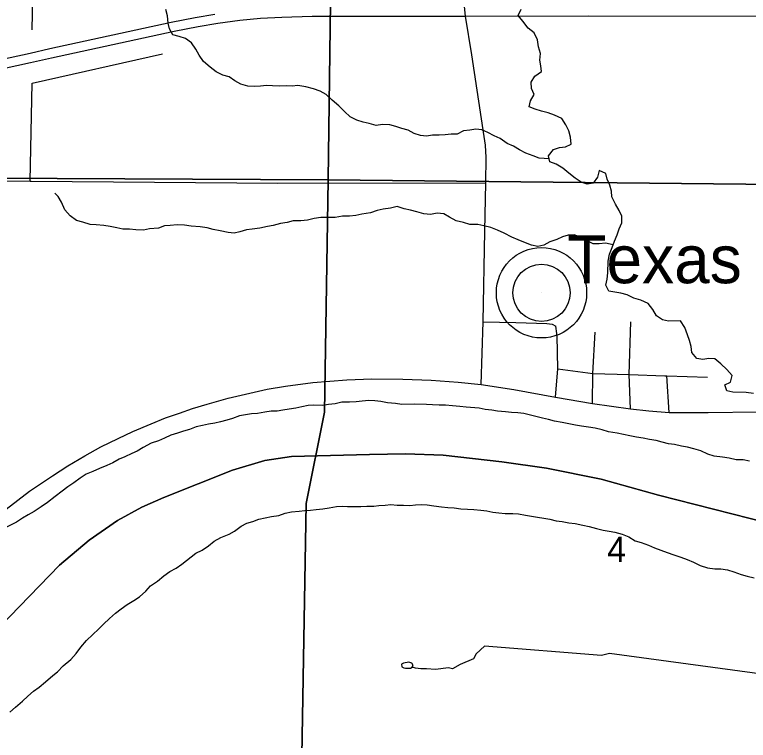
# Model space of a CAD drawing. Extents: x -6.2 to 37.4, y 0.2 to 22.2.
# Drawn here: x 7.605 to 8.209, y 19.007 to 19.604 of the extents above; entities that cross this region are included whole.
import ezdxf

# ---------------------------------------------------------------- set-up
doc = ezdxf.new("R2010")
doc.units = 0
for name, color, linetype in [('GM_X_County_Road', 7, 'Continuous'), ('GM_X_Major_River', 7, 'Continuous'), ('GM_X_Minor_Lake', 7, 'Continuous'), ('GM_X_Minor_River', 7, 'Continuous'), ('GM_X_Rail_Line', 7, 'Continuous'), ('GM_X_Section', 7, 'Continuous'), ('GM_X_Section_Text', 7, 'Continuous'), ('GM_X_Township_Road', 7, 'Continuous'), ('GM_X_Unincorporated', 7, 'Continuous'), ('GM_X_Unincorporated_Location', 7, 'Continuous'), ('GM_X_Unincorporated_Text', 7, 'Continuous'), ('GM_X_US_Route', 7, 'Continuous')]:
    doc.layers.add(name, color=color, linetype=linetype)

msp = doc.modelspace()

# ---------------------------------------------------------------- linework, layer by layer
at = {"layer": 'GM_X_County_Road'}
msp.add_line((7.99204, 19.42594), (7.99286, 19.46573), dxfattribs=at)
for points in [[(7.99286, 19.46573), (7.99303, 19.48647), (7.99248, 19.49667), (7.9914, 19.50382), (7.98125, 19.571), (7.97615, 19.60291), (7.97518, 19.61076), (7.97365, 19.62309), (7.97277, 19.62899), (7.9719, 19.63502), (7.97152, 19.64017), (7.97152, 19.64469), (7.97177, 19.6501), (7.97227, 19.6555), (7.9734, 19.66153), (7.97491, 19.66856), (7.97742, 19.67848), (7.98485, 19.70428), (7.98765, 19.71227), (7.9906, 19.72275)], [(7.11705, 19.46996), (7.34128, 19.46831), (7.61728, 19.46718), (7.61828, 19.46717)], [(7.61828, 19.46717), (7.82155, 19.4655), (7.99286, 19.46573)], [(7.98901, 19.29958), (7.9905, 19.35133), (7.99204, 19.42594)], [(7.5746, 19.17956), (7.61682, 19.2118), (7.63582, 19.22448), (7.64854, 19.23254), (7.66249, 19.24087), (7.67571, 19.24821), (7.68986, 19.25511), (7.7021, 19.26098), (7.71716, 19.26729), (7.72899, 19.27209), (7.74052, 19.27617), (7.75121, 19.27998), (7.76322, 19.28352), (7.78055, 19.28845), (7.79832, 19.29262), (7.81268, 19.29569), (7.82766, 19.29837), (7.85019, 19.30128), (7.87815, 19.30348), (7.89888, 19.30424), (7.92432, 19.30413), (7.94779, 19.30326), (7.97005, 19.30161), (7.98901, 19.29958), (8.01578, 19.29558), (8.05021, 19.28933), (8.08081, 19.28407), (8.11206, 19.27957), (8.12709, 19.27792), (8.14398, 19.27661), (8.17589, 19.2765), (8.21636, 19.27727)]]:
    msp.add_lwpolyline(points, dxfattribs=at)
at = {"layer": 'GM_X_Major_River'}
for points in [[(8.20998, 19.23657), (8.20483, 19.23764), (8.19901, 19.23768), (8.19315, 19.2391), (8.18786, 19.23975), (8.18086, 19.24062), (8.17558, 19.24222), (8.16994, 19.24515), (8.16409, 19.24676), (8.15899, 19.24797), (8.15408, 19.249), (8.14822, 19.25023), (8.14331, 19.25087), (8.13821, 19.25209), (8.13311, 19.2535), (8.12763, 19.25434), (8.12234, 19.25556), (8.11704, 19.25621), (8.11156, 19.25724), (8.10609, 19.25847), (8.10099, 19.25968), (8.09381, 19.26067), (8.08852, 19.26234), (8.08286, 19.26357), (8.07738, 19.2646), (8.0717, 19.26526), (8.06679, 19.26629), (8.06112, 19.26732), (8.05564, 19.26836), (8.0494, 19.26959), (8.0443, 19.27081), (8.0394, 19.27202), (8.03392, 19.27325), (8.0241, 19.27568), (8.01918, 19.27632), (8.01407, 19.27659), (8.00896, 19.27724), (8.00254, 19.27772), (7.9978, 19.27855), (7.99212, 19.27902), (7.98721, 19.28005), (7.97661, 19.28097), (7.9715, 19.28162), (7.96525, 19.2821), (7.95957, 19.28275), (7.95445, 19.28265), (7.94896, 19.28292), (7.94404, 19.28319), (7.93418, 19.28334), (7.92356, 19.28313), (7.91827, 19.28397), (7.91183, 19.28445), (7.90616, 19.28568), (7.90124, 19.28614), (7.89632, 19.2864), (7.891, 19.28592), (7.88587, 19.28543), (7.88037, 19.28514), (7.8743, 19.28504), (7.86859, 19.2838), (7.86327, 19.28313), (7.85814, 19.28226), (7.85113, 19.28256), (7.84638, 19.28226), (7.84125, 19.2812), (7.8363, 19.28014), (7.83079, 19.27928), (7.82565, 19.27841), (7.8209, 19.27773), (7.81597, 19.27761), (7.81065, 19.27675), (7.80476, 19.27589), (7.79963, 19.27541), (7.79469, 19.27454), (7.78993, 19.27385), (7.78421, 19.27167), (7.77945, 19.27041), (7.77431, 19.26898), (7.76954, 19.26772), (7.76435, 19.26692), (7.75927, 19.2658), (7.75414, 19.26474), (7.74879, 19.26255), (7.74365, 19.26111), (7.73888, 19.25948), (7.73335, 19.25786), (7.7282, 19.25548), (7.72323, 19.25328), (7.71713, 19.25129), (7.71062, 19.24779), (7.70549, 19.24479), (7.70106, 19.24281), (7.69551, 19.24006), (7.69074, 19.23804), (7.68538, 19.23528), (7.68061, 19.23308), (7.6745, 19.23052)], [(7.6745, 19.23052), (7.66915, 19.22795), (7.66361, 19.22595), (7.65863, 19.22262), (7.65344, 19.21871), (7.64846, 19.21538), (7.64366, 19.21185), (7.63789, 19.20739), (7.63174, 19.20255), (7.62637, 19.19884), (7.62081, 19.19495), (7.61583, 19.19237), (7.61105, 19.1896), (7.60605, 19.18619), (7.59722, 19.18201)], [(7.8162, 19.1909), (7.82229, 19.19191), (7.82743, 19.19357), (7.83276, 19.19481), (7.83909, 19.19548), (7.84359, 19.19597), (7.84833, 19.19627), (7.85308, 19.19677), (7.85847, 19.19722), (7.86372, 19.19812), (7.86975, 19.1992), (7.87455, 19.19947), (7.87895, 19.19908), (7.88479, 19.19931), (7.8899, 19.19923), (7.89483, 19.19934), (7.90042, 19.19947), (7.90452, 19.20013), (7.90983, 19.20024), (7.91458, 19.20093), (7.91969, 19.20028), (7.92499, 19.20019), (7.93011, 19.19992), (7.93486, 19.20061), (7.93979, 19.20072), (7.94453, 19.20065), (7.95001, 19.19961), (7.95625, 19.19895), (7.96155, 19.19829), (7.96666, 19.19802), (7.97234, 19.19737), (7.97783, 19.19709), (7.98295, 19.19682), (7.98862, 19.19616), (7.99373, 19.19551), (7.99864, 19.19449), (8.00356, 19.19403), (8.00867, 19.19338), (8.0151, 19.19335), (8.01985, 19.19302), (8.02553, 19.19217), (8.03044, 19.19134), (8.03535, 19.19031), (8.04046, 19.18966), (8.04556, 19.18883), (8.05085, 19.18742), (8.05577, 19.18696), (8.06125, 19.18574), (8.06636, 19.18528), (8.07278, 19.18385), (8.07788, 19.18263), (8.08392, 19.18102), (8.08939, 19.1798), (8.09431, 19.17897), (8.09922, 19.17794), (8.10526, 19.17633), (8.11053, 19.17416), (8.11579, 19.17104), (8.12069, 19.16945), (8.12672, 19.16746), (8.1318, 19.16511), (8.13688, 19.16313), (8.14216, 19.16134), (8.14763, 19.15936), (8.15347, 19.15738), (8.15856, 19.15559), (8.16402, 19.15323), (8.16947, 19.15068), (8.17544, 19.14856), (8.18137, 19.14784), (8.1863, 19.14795), (8.19178, 19.14711), (8.19725, 19.14532), (8.20328, 19.14333), (8.20818, 19.14174), (8.21384, 19.14032)], [(7.60056, 19.0298), (7.60537, 19.0339), (7.61095, 19.03893), (7.61533, 19.04303), (7.62, 19.04714), (7.6248, 19.05048), (7.62999, 19.05495), (7.63593, 19.05998), (7.6398, 19.06295), (7.64462, 19.068), (7.65097, 19.07321), (7.65541, 19.07807), (7.6591, 19.08333), (7.66375, 19.08895), (7.66914, 19.09379), (7.67381, 19.09816), (7.67781, 19.1022), (7.68282, 19.10686), (7.68764, 19.11134), (7.69244, 19.11487), (7.69743, 19.11839), (7.70279, 19.12191), (7.70758, 19.12487), (7.71259, 19.12954), (7.71659, 19.1339), (7.72221, 19.13774), (7.72759, 19.14202), (7.73258, 19.14554), (7.73756, 19.1485), (7.74236, 19.15184), (7.75388, 19.16076), (7.75905, 19.16334), (7.76423, 19.16686), (7.76903, 19.17058), (7.77439, 19.17353), (7.78121, 19.17629), (7.78585, 19.17885), (7.79123, 19.18294), (7.79601, 19.18533), (7.80097, 19.18696), (7.80574, 19.18879), (7.81088, 19.18984), (7.8162, 19.1909)]]:
    msp.add_lwpolyline(points, dxfattribs=at)
at = {"layer": 'GM_X_Minor_Lake'}
msp.add_line((7.9267, 19.0662), (7.93087, 19.06614), dxfattribs=at)
msp.add_lwpolyline([(7.93087, 19.06614), (7.93221, 19.06687), (7.93299, 19.06838), (7.93188, 19.07011), (7.92943, 19.07109), (7.92487, 19.07022), (7.92334, 19.06929), (7.92349, 19.0672), (7.92518, 19.06641), (7.9267, 19.0662)], dxfattribs=at)
at = {"layer": 'GM_X_Minor_River'}
for points in [[(8.04506, 19.4854), (8.03678, 19.48604), (8.0317, 19.48783), (8.02567, 19.4902), (8.02059, 19.49275), (8.01553, 19.49586), (8.01026, 19.49822), (8.00464, 19.5021), (7.99975, 19.50445), (7.99449, 19.50719), (7.98941, 19.50936), (7.98449, 19.51001), (7.97954, 19.50913), (7.97442, 19.50865), (7.96906, 19.50589), (7.96432, 19.50577), (7.95919, 19.50528), (7.95445, 19.50498), (7.94895, 19.50507), (7.94401, 19.50419), (7.93909, 19.50465), (7.93381, 19.50644), (7.92873, 19.50899), (7.92364, 19.5104), (7.91855, 19.51218), (7.91364, 19.51359), (7.90777, 19.51387), (7.90245, 19.51301), (7.8966, 19.51443), (7.89169, 19.51564), (7.88641, 19.51724), (7.88114, 19.51998), (7.87629, 19.52442), (7.87163, 19.52924), (7.86621, 19.53388), (7.86136, 19.53832), (7.85629, 19.54105), (7.85082, 19.54304), (7.84441, 19.54484), (7.83798, 19.54589), (7.83323, 19.5454), (7.82849, 19.54547), (7.82281, 19.54538), (7.81693, 19.54566), (7.81219, 19.54573), (7.80726, 19.54524), (7.80195, 19.54514), (7.79664, 19.54522), (7.79098, 19.54683), (7.7861, 19.54956), (7.78122, 19.55286), (7.77613, 19.55446), (7.77068, 19.55701), (7.76562, 19.56089), (7.76021, 19.56553), (7.7567, 19.5709), (7.75394, 19.57587), (7.75023, 19.58086), (7.74536, 19.58454), (7.74009, 19.58633), (7.73499, 19.58755), (7.73223, 19.59253), (7.73117, 19.59729), (7.73051, 19.60318), (7.72927, 19.60832)], [(8.21321, 19.29229), (8.20716, 19.29314), (8.19635, 19.29331), (8.19125, 19.29433), (8.18963, 19.29948), (8.19441, 19.30168), (8.19583, 19.30697), (8.19136, 19.31197), (8.18633, 19.31679), (8.18146, 19.32066), (8.17654, 19.32112), (8.1716, 19.32024), (8.16668, 19.32108), (8.16259, 19.32588), (8.16192, 19.33083), (8.16049, 19.33578), (8.15905, 19.34055), (8.15688, 19.34665), (8.15318, 19.35202), (8.14332, 19.35179), (8.13841, 19.35282), (8.13354, 19.35631), (8.1304, 19.36148), (8.1265, 19.36628), (8.12048, 19.36903), (8.11482, 19.37063), (8.10937, 19.37356), (8.10409, 19.37497), (8.09918, 19.37581), (8.09426, 19.37645), (8.09169, 19.38143), (8.09272, 19.38634), (8.09319, 19.39165), (8.09373, 19.40112), (8.09478, 19.40699), (8.09677, 19.41246), (8.09875, 19.41755), (8.10092, 19.42282), (8.10272, 19.42792), (8.10489, 19.43282), (8.10479, 19.43813), (8.10278, 19.4429), (8.09965, 19.44826), (8.09672, 19.45419), (8.09623, 19.45894), (8.09499, 19.46389), (8.09279, 19.46866), (8.09155, 19.47342), (8.08628, 19.47578), (8.08467, 19.4705), (8.08117, 19.46543), (8.07623, 19.46456), (8.07133, 19.46634), (8.06627, 19.46946), (8.06122, 19.47371), (8.05617, 19.47777), (8.05073, 19.48108), (8.04564, 19.48306), (8.0444, 19.48801), (8.04866, 19.49306), (8.05343, 19.49489), (8.05837, 19.49538), (8.06314, 19.49758), (8.06267, 19.50328), (8.06125, 19.50861), (8.05867, 19.51339), (8.05535, 19.51856), (8.04933, 19.52131), (8.04424, 19.52329), (8.03877, 19.5247), (8.03349, 19.52649), (8.0284, 19.52828), (8.02963, 19.53319), (8.03275, 19.53846), (8.03056, 19.54342), (8.03027, 19.54855), (8.03319, 19.55343), (8.03857, 19.55733), (8.03808, 19.56208), (8.03721, 19.56683), (8.03788, 19.57232), (8.03626, 19.57766), (8.03541, 19.58336), (8.03266, 19.5891), (8.02761, 19.59297), (8.02335, 19.59873), (8.01945, 19.60353), (8.022, 19.60861)], [(8.09761, 19.41464), (8.09152, 19.41614), (8.0862, 19.41547), (8.08127, 19.41554), (8.07638, 19.4179), (8.07131, 19.42082), (8.06547, 19.42281), (8.06073, 19.4225), (8.05597, 19.42125), (8.05119, 19.41905), (8.04566, 19.41705), (8.04049, 19.41447), (8.03554, 19.41322), (8.03045, 19.41444), (8.02536, 19.41642), (8.01933, 19.41879), (8.01425, 19.42096), (8.00786, 19.42428), (8.00241, 19.42683), (7.99694, 19.42881), (7.99128, 19.43023), (7.98618, 19.43126), (7.97974, 19.43136), (7.97446, 19.43296), (7.96841, 19.43438), (7.96296, 19.43732), (7.95808, 19.44024), (7.95259, 19.4407), (7.94727, 19.43965), (7.94178, 19.44031), (7.93593, 19.44172), (7.93083, 19.44313), (7.92555, 19.44435), (7.9197, 19.44634), (7.91437, 19.44491), (7.9081, 19.44406), (7.90334, 19.443), (7.89781, 19.441), (7.89058, 19.43978), (7.88564, 19.43891), (7.88051, 19.43824), (7.87482, 19.43832), (7.86874, 19.43728), (7.85698, 19.43709), (7.85128, 19.43623), (7.84576, 19.43499), (7.84044, 19.4345), (7.83419, 19.43441), (7.82924, 19.43316), (7.82353, 19.43212), (7.81763, 19.43069), (7.81287, 19.42963), (7.80659, 19.4284), (7.80032, 19.42755), (7.79557, 19.42687), (7.79024, 19.42543), (7.78548, 19.42437), (7.78056, 19.42483), (7.77395, 19.42607), (7.76828, 19.4273), (7.76318, 19.42852), (7.75732, 19.42956), (7.75013, 19.43006), (7.74445, 19.43072), (7.73858, 19.431), (7.73269, 19.43052), (7.72795, 19.43022), (7.72299, 19.4284), (7.71577, 19.42776), (7.71063, 19.4267), (7.70457, 19.42699), (7.69927, 19.42745), (7.69378, 19.42754), (7.68868, 19.42876), (7.68339, 19.42979), (7.67809, 19.43063), (7.67165, 19.43111), (7.66673, 19.43138), (7.66069, 19.43319), (7.6556, 19.43459), (7.65036, 19.43866), (7.64608, 19.44347), (7.64334, 19.44978), (7.64039, 19.45457), (7.63778, 19.45707)], [(8.45233, 19.0176), (8.34688, 19.05939), (8.33872, 19.05913), (8.3341, 19.05484), (8.32759, 19.05114), (8.31965, 19.05259), (8.25451, 19.06818), (8.25173, 19.06083), (8.24467, 19.0579), (8.09468, 19.07821), (8.08801, 19.07641), (7.99184, 19.08416), (7.9849, 19.07782), (7.98256, 19.07368), (7.97168, 19.06911), (7.96536, 19.0656), (7.96196, 19.06622), (7.95132, 19.06487), (7.94394, 19.06555), (7.93938, 19.06543), (7.93485, 19.06607), (7.93221, 19.06687)]]:
    msp.add_lwpolyline(points, dxfattribs=at)
at = {"layer": 'GM_X_Rail_Line'}
for points in [[(7.57575, 19.08308), (7.64169, 19.15077), (7.6659, 19.17151), (7.68931, 19.1876), (7.70939, 19.19867), (7.72762, 19.20672), (7.78413, 19.22918), (7.81059, 19.23698), (7.83264, 19.24037), (7.89684, 19.24204), (7.92663, 19.24267), (7.95771, 19.24137), (8.00593, 19.2361), (8.04289, 19.23073), (8.08787, 19.22179), (8.13511, 19.20839), (8.24079, 19.1817), (8.27563, 19.17225), (8.36306, 19.14379), (8.38339, 19.13813), (8.42155, 19.12494), (8.46516, 19.11096), (8.48086, 19.10542), (8.48086, 21.10742)], [(8.48086, 17.70742), (8.48086, 19.10542), (8.46516, 19.11096), (8.42155, 19.12494), (8.38339, 19.13813), (8.36306, 19.14379), (8.27563, 19.17225), (8.24079, 19.1817), (8.13511, 19.20839), (8.08787, 19.22179), (8.04289, 19.23073), (8.00593, 19.2361), (7.95771, 19.24137), (7.92663, 19.24267), (7.89684, 19.24204), (7.83264, 19.24037), (7.81059, 19.23698), (7.78413, 19.22918), (7.72762, 19.20672), (7.70939, 19.19867), (7.68931, 19.1876), (7.6659, 19.17151), (7.64169, 19.15077), (7.57575, 19.08308)]]:
    msp.add_lwpolyline(points, dxfattribs=at)
at = {"layer": 'GM_X_Section'}
for points in [[(7.36855, 19.97382), (7.86961, 19.96985), (7.86279, 19.46826), (7.36, 19.47055)], [(7.86961, 19.96985), (8.00052, 19.96891), (8.00317, 19.96906), (8.37373, 19.96735), (8.36573, 19.46292), (7.86279, 19.46826)], [(7.36, 19.47055), (7.86279, 19.46826), (7.85975, 19.27675), (7.84473, 19.20159), (7.84124, 18.9938), (7.55309, 18.9944), (7.42156, 18.96788), (7.35203, 18.96803)], [(7.86279, 19.46826), (8.36573, 19.46292), (8.36276, 19.19242), (8.35159, 19.09748), (8.34824, 18.98196), (7.84124, 18.9938), (7.84473, 19.20159), (7.85975, 19.27675)]]:
    msp.add_lwpolyline(points, close=True, dxfattribs=at)
at = {"layer": 'GM_X_Township_Road'}
for p, q in [((7.61911, 19.59174), (7.62037, 19.65641)), ((7.61897, 19.5478), (7.72629, 19.57184)), ((7.61728, 19.46718), (7.61897, 19.5478)), ((8.11078, 19.30777), (8.11225, 19.35115)), ((8.11206, 19.27957), (8.11078, 19.30777)), ((8.14398, 19.27661), (8.14187, 19.30677))]:
    msp.add_line(p, q, dxfattribs=at)
for points in [[(7.9905, 19.35133), (8.01758, 19.35056), (8.04312, 19.34975), (8.04732, 19.34932), (8.05036, 19.34769)], [(8.05021, 19.28933), (8.052, 19.31254), (8.05149, 19.33965), (8.05132, 19.34155), (8.05036, 19.34769)], [(8.08081, 19.28407), (8.08105, 19.30872), (8.08278, 19.34273)], [(8.052, 19.31254), (8.08105, 19.30872), (8.11078, 19.30777), (8.1402, 19.30682), (8.14076, 19.3068)], [(8.14076, 19.3068), (8.14187, 19.30677), (8.1754, 19.30569)]]:
    msp.add_lwpolyline(points, dxfattribs=at)
at = {"layer": 'GM_X_Unincorporated'}
for radius in [0.0372, 0.02358]:
    msp.add_circle((8.03867, 19.37516), radius, dxfattribs=at)
at = {"layer": 'GM_X_Unincorporated_Location'}
msp.add_line((8.03867, 19.37516), (8.03867, 19.37516), dxfattribs=at)
at = {"layer": 'GM_X_US_Route'}
for points in [[(7.53212, 19.55405), (7.6175, 19.57257), (7.63358, 19.5762), (7.73346, 19.59792), (7.7532, 19.60187), (7.76954, 19.6045)], [(7.53464, 19.5467), (7.61765, 19.56469), (7.63509, 19.56864), (7.73598, 19.59057), (7.75572, 19.59452), (7.77206, 19.59715), (7.79016, 19.59956), (7.80726, 19.60121), (7.8247, 19.60219), (7.84981, 19.60285), (7.97615, 19.60291), (8.07715, 19.60318)], [(8.07715, 19.60318), (8.37094, 19.60307), (8.48086, 19.60317)]]:
    msp.add_lwpolyline(points, dxfattribs=at)

# ---------------------------------------------------------------- texts
at = {"layer": 'GM_X_Section_Text'}
msp.add_text('4', height=0.02093, rotation=0.00001, dxfattribs=at).set_placement((8.09281, 19.15346))
at = {"layer": 'GM_X_Unincorporated_Text'}
msp.add_text('Texas', height=0.039489, rotation=0.00001, dxfattribs=at).set_placement((8.05989, 19.38304))

doc.saveas('drawing.dxf')
